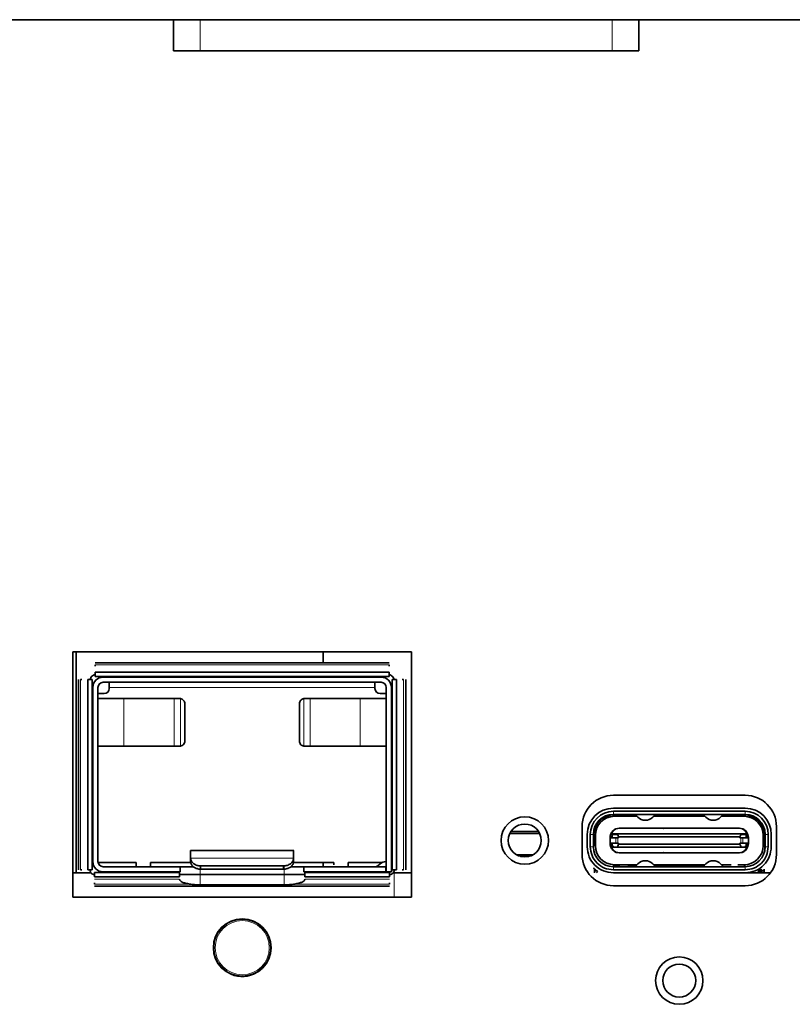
# Model space of a CAD drawing. Header units: millimetres. Extents: x 0 to 1118, y 0 to 864.
# Tile 261 of 339: x 823 to 832, y 503 to 515. Entities that reach past the tile are written whole.
import ezdxf

# ---------------------------------------------------------------- set-up
doc = ezdxf.new("R2010")
doc.units = ezdxf.units.MM

msp = doc.modelspace()

# ---------------------------------------------------------------- linework, layer by layer
at = {"color": 7, "linetype": 'Continuous', "lineweight": 35}
for p, q in [((850.2193, 515.0014), (781.2193, 515.0014)), ((824.6443, 515.0014), (824.6443, 514.6239)), ((830.2943, 514.6239), (830.2943, 515.0014)), ((824.9693, 514.6239), (824.6443, 514.6239)), ((829.9693, 514.6239), (824.9693, 514.6239)), ((830.2943, 514.6239), (829.9693, 514.6239)), ((827.5343, 507.3289), (823.4218, 507.3289)), ((823.4218, 507.3289), (823.4218, 504.3539)), ((823.4637, 507.3289), (823.4637, 504.6489)), ((826.4637, 507.3289), (826.4637, 507.1987)), ((827.5343, 504.3539), (827.5343, 507.3289)), ((827.2626, 507.1987), (823.6935, 507.1987)), ((823.6935, 507.1723), (823.6935, 507.1557)), ((827.2626, 507.1723), (827.2626, 507.1557)), ((827.2626, 507.0854), (823.6935, 507.0854)), ((826.4637, 507.0864), (826.4637, 507.0854)), ((823.4907, 506.996), (823.4907, 504.684)), ((823.5337, 506.996), (823.5172, 506.996)), ((823.604, 506.996), (823.604, 504.684)), ((823.658, 504.684), (823.658, 506.996)), ((827.2626, 507.0314), (823.6935, 507.0314)), ((823.7905, 507.0239), (827.1655, 507.0239)), ((827.1655, 506.9614), (823.7905, 506.9614)), ((823.8655, 506.8989), (823.8655, 506.9614)), ((827.0905, 506.8989), (827.0905, 506.9614)), ((827.298, 504.684), (827.298, 506.996)), ((827.352, 504.684), (827.352, 506.996)), ((827.4223, 506.996), (827.4389, 506.996)), ((827.4653, 504.684), (827.4653, 506.996)), ((823.6655, 504.7864), (823.6655, 506.8989)), ((823.728, 506.8989), (823.728, 504.7864)), ((823.728, 506.8239), (823.803, 506.8239)), ((823.8655, 506.8989), (823.8655, 506.8864)), ((827.0905, 506.8989), (827.0905, 506.8864)), ((827.153, 506.8239), (827.228, 506.8239)), ((827.228, 504.6614), (827.228, 506.8989)), ((827.2905, 506.8989), (827.2905, 504.6614)), ((823.728, 506.7639), (824.0434, 506.7639)), ((824.6535, 506.7639), (824.0434, 506.7639)), ((824.7205, 506.7639), (824.7292, 506.7633)), ((824.7826, 506.2489), (824.7826, 506.7014)), ((826.1734, 506.7014), (826.1734, 506.2489)), ((826.2268, 506.7633), (826.2355, 506.7639)), ((826.9126, 506.7639), (826.3026, 506.7639)), ((826.9126, 506.7639), (827.228, 506.7639)), ((824.0434, 506.1864), (823.728, 506.1864)), ((824.6535, 506.1864), (824.0434, 506.1864)), ((824.7292, 506.187), (824.7205, 506.1864)), ((826.2355, 506.1864), (826.2268, 506.187)), ((826.3026, 506.1864), (826.9126, 506.1864)), ((827.228, 506.1864), (826.9126, 506.1864)), ((831.5843, 505.5902), (829.9843, 505.5902)), ((829.9843, 505.4339), (831.5843, 505.4339)), ((831.5843, 505.3964), (829.9843, 505.3964)), ((831.5843, 505.3589), (829.9843, 505.3589)), ((830.2535, 505.3539), (829.9968, 505.3539)), ((830.2716, 505.3352), (829.9968, 505.3352)), ((830.0043, 505.3539), (830.0043, 505.3589)), ((830.1655, 505.3589), (830.1605, 505.3539)), ((830.2487, 505.3589), (830.2819, 505.3245)), ((830.4616, 505.3245), (830.4949, 505.3589)), ((830.4719, 505.3352), (831.0966, 505.3352)), ((831.0785, 505.3539), (830.49, 505.3539)), ((830.5093, 505.3589), (830.5143, 505.3539)), ((831.0593, 505.3589), (831.0543, 505.3539)), ((831.0737, 505.3589), (831.1069, 505.3245)), ((831.2866, 505.3245), (831.3199, 505.3589)), ((831.2969, 505.3352), (831.5718, 505.3352)), ((831.5718, 505.3539), (831.315, 505.3539)), ((831.408, 505.3539), (831.403, 505.3589)), ((831.5643, 505.3539), (831.5643, 505.3589)), ((829.0779, 505.1489), (828.7406, 505.1489)), ((829.6043, 505.2102), (829.6043, 504.8727)), ((829.7447, 505.1539), (829.7518, 505.1539)), ((830.3967, 505.1913), (830.053, 505.1913)), ((830.0655, 505.1914), (830.398, 505.1914)), ((830.398, 505.1914), (830.5893, 505.1914)), ((830.5893, 505.1914), (830.9793, 505.1914)), ((830.978, 505.1913), (830.5906, 505.1913)), ((831.1705, 505.1914), (830.9793, 505.1914)), ((831.1705, 505.1914), (831.503, 505.1914)), ((831.5155, 505.1913), (831.1718, 505.1913)), ((831.8238, 505.1539), (831.8167, 505.1539)), ((831.9643, 504.8727), (831.9643, 505.2102)), ((829.0895, 505.1281), (828.729, 505.1281)), ((829.6668, 504.9664), (829.6668, 505.1164)), ((829.7043, 505.1164), (829.7043, 504.9664)), ((829.7418, 505.1164), (829.7418, 504.9664)), ((829.7418, 505.1039), (829.7468, 505.1039)), ((829.7468, 505.1039), (829.7468, 504.9789)), ((829.7655, 505.1039), (829.7655, 504.9789)), ((829.9455, 505.0789), (829.9455, 505.0739)), ((829.9455, 505.0739), (829.9455, 505.0089)), ((829.9455, 505.0739), (829.9473, 505.0739)), ((829.9473, 505.0739), (830.0142, 505.0739)), ((829.9705, 505.1227), (829.9681, 505.1227)), ((829.9705, 505.1102), (829.9705, 505.0739)), ((830.0464, 505.1227), (829.983, 505.1227)), ((830.0374, 505.0739), (830.0478, 505.0739)), ((830.038, 505.1102), (830.048, 505.0852)), ((831.5221, 505.1227), (830.0464, 505.1227)), ((830.048, 505.0739), (830.048, 505.0852)), ((830.048, 505.0852), (831.5205, 505.0852)), ((831.5205, 505.0852), (831.5306, 505.1102)), ((831.5205, 505.0852), (831.5205, 505.0739)), ((831.5311, 505.0739), (831.5207, 505.0739)), ((831.5855, 505.1227), (831.5221, 505.1227)), ((831.6212, 505.0739), (831.5543, 505.0739)), ((831.6004, 505.1227), (831.598, 505.1227)), ((831.598, 505.0739), (831.598, 505.1102)), ((831.623, 505.0739), (831.6212, 505.0739)), ((831.623, 505.0739), (831.623, 505.0789)), ((831.623, 505.0089), (831.623, 505.0739)), ((831.803, 504.9789), (831.803, 505.1039)), ((831.8218, 504.9789), (831.8218, 505.1039)), ((831.8218, 505.1039), (831.8268, 505.1039)), ((831.8268, 504.9664), (831.8268, 505.1164)), ((831.8643, 504.9664), (831.8643, 505.1164)), ((831.9018, 505.1164), (831.9018, 504.9664)), ((826.1039, 504.9189), (824.8521, 504.9189)), ((829.7468, 504.9789), (829.7418, 504.9789)), ((829.9455, 505.0089), (829.9473, 505.0089)), ((829.9455, 505.0089), (829.9455, 505.0039)), ((829.9473, 505.0089), (830.0142, 505.0089)), ((829.9681, 504.9602), (829.9705, 504.9602)), ((829.9705, 505.0089), (829.9705, 504.9727)), ((829.983, 504.9602), (830.0464, 504.9602)), ((830.0478, 505.0089), (830.0374, 505.0089)), ((830.048, 504.9977), (830.038, 504.9727)), ((830.0464, 504.9602), (831.5221, 504.9602)), ((830.048, 505.0089), (830.048, 504.9977)), ((831.5205, 504.9977), (830.048, 504.9977)), ((831.5205, 504.9977), (831.5205, 505.0089)), ((831.5306, 504.9727), (831.5205, 504.9977)), ((831.5311, 505.0089), (831.5207, 505.0089)), ((831.5221, 504.9602), (831.5855, 504.9602)), ((831.6212, 505.0089), (831.5543, 505.0089)), ((831.598, 504.9727), (831.598, 505.0089)), ((831.6004, 504.9602), (831.598, 504.9602)), ((831.623, 505.0089), (831.6212, 505.0089)), ((831.623, 505.0039), (831.623, 505.0089)), ((831.8268, 504.9789), (831.8218, 504.9789)), ((831.8218, 504.9789), (831.8218, 504.9174)), ((824.853, 504.7884), (824.853, 504.8287)), ((824.853, 504.8287), (824.8531, 504.8256)), ((824.853, 504.7884), (824.8531, 504.7853)), ((826.103, 504.8256), (826.103, 504.8287)), ((826.103, 504.8287), (826.103, 504.7884)), ((826.103, 504.7853), (826.103, 504.7884)), ((827.2259, 504.7864), (827.228, 504.7864)), ((829.007, 504.8669), (828.8115, 504.8669)), ((828.9595, 504.8478), (828.8591, 504.8478)), ((830.053, 504.8915), (830.3967, 504.8915)), ((830.398, 504.8914), (830.0655, 504.8914)), ((830.398, 504.8914), (830.5893, 504.8914)), ((830.9793, 504.8914), (830.5893, 504.8914)), ((830.5906, 504.8915), (830.978, 504.8915)), ((831.1705, 504.8914), (830.9793, 504.8914)), ((831.503, 504.8914), (831.1705, 504.8914)), ((831.1718, 504.8915), (831.5155, 504.8915)), ((823.5337, 504.684), (823.5172, 504.684)), ((824.1905, 504.7739), (823.7293, 504.7739)), ((823.7905, 504.7239), (824.728, 504.7239)), ((824.1905, 504.7239), (824.1905, 504.7739)), ((824.853, 504.7739), (824.3655, 504.7739)), ((824.3655, 504.7739), (824.3655, 504.7239)), ((824.728, 504.7239), (824.728, 504.6614)), ((824.8866, 504.7239), (824.728, 504.7239)), ((824.978, 504.7332), (825.978, 504.7332)), ((825.978, 504.6929), (824.978, 504.6929)), ((826.228, 504.7239), (826.0702, 504.7239)), ((826.5905, 504.7739), (826.103, 504.7739)), ((827.223, 504.7239), (826.228, 504.7239)), ((826.228, 504.7239), (826.228, 504.6614)), ((826.4637, 504.7739), (826.4637, 504.7239)), ((826.5905, 504.7444), (826.5905, 504.7739)), ((827.1744, 504.7739), (826.7655, 504.7739)), ((826.7655, 504.7739), (826.7655, 504.7239)), ((827.1245, 504.7356), (827.1536, 504.7601)), ((827.223, 504.7239), (827.223, 504.6614)), ((827.228, 504.7239), (827.223, 504.7239)), ((827.4223, 504.684), (827.4389, 504.684)), ((829.7543, 504.6614), (829.7543, 504.6936)), ((829.7668, 504.6739), (829.7543, 504.6614)), ((829.7668, 504.6869), (829.7668, 504.6739)), ((829.7668, 504.6739), (829.7918, 504.6739)), ((829.7968, 504.6664), (829.7793, 504.6489)), ((829.9785, 504.7296), (829.9968, 504.7289)), ((829.9843, 504.7239), (831.5843, 504.7239)), ((829.9843, 504.6864), (831.5843, 504.6864)), ((829.9968, 504.7477), (830.2716, 504.7477)), ((829.9968, 504.7289), (830.0626, 504.7289)), ((830.0043, 504.7289), (830.0043, 504.7239)), ((830.0405, 504.7289), (830.0405, 504.7239)), ((830.0905, 504.7239), (830.0905, 504.7289)), ((830.153, 504.7239), (830.153, 504.7289)), ((830.159, 504.7289), (830.2535, 504.7289)), ((830.1655, 504.7289), (830.1655, 504.7239)), ((830.2155, 504.7239), (830.2155, 504.7289)), ((830.228, 504.7239), (830.228, 504.7289)), ((830.2487, 504.7239), (830.2819, 504.7583)), ((830.4616, 504.7583), (830.4949, 504.7239)), ((830.4719, 504.7477), (831.0966, 504.7477)), ((830.49, 504.7289), (831.0785, 504.7289)), ((830.528, 504.7239), (830.528, 504.7289)), ((830.5405, 504.7289), (830.5405, 504.7239)), ((830.5905, 504.7239), (830.5905, 504.7289)), ((830.603, 504.7239), (830.603, 504.7289)), ((830.653, 504.7239), (830.653, 504.7289)), ((830.6655, 504.7289), (830.6655, 504.7239)), ((830.7155, 504.7239), (830.7155, 504.7289)), ((830.728, 504.7239), (830.728, 504.7289)), ((830.778, 504.7239), (830.778, 504.7289)), ((830.7905, 504.7289), (830.7905, 504.7239)), ((830.8405, 504.7239), (830.8405, 504.7289)), ((830.853, 504.7239), (830.853, 504.7289)), ((830.903, 504.7239), (830.903, 504.7289)), ((830.9155, 504.7289), (830.9155, 504.7239)), ((830.9655, 504.7239), (830.9655, 504.7289)), ((830.978, 504.7239), (830.978, 504.7289)), ((831.028, 504.7239), (831.028, 504.7289)), ((831.0405, 504.7289), (831.0405, 504.7239)), ((831.1069, 504.7583), (831.0737, 504.7239)), ((831.3199, 504.7239), (831.2866, 504.7583)), ((831.2969, 504.7477), (831.4163, 504.7477)), ((831.4934, 504.7477), (831.5718, 504.7477)), ((831.5643, 504.7239), (831.5643, 504.7289)), ((831.5718, 504.7289), (831.5901, 504.7296)), ((831.7718, 504.6489), (831.7718, 504.6833)), ((831.7768, 504.6739), (831.7718, 504.6689)), ((831.7893, 504.6489), (831.7718, 504.6664)), ((831.7768, 504.6739), (831.8018, 504.6739)), ((831.8018, 504.6739), (831.8018, 504.6874)), ((831.8018, 504.6739), (831.8143, 504.6614)), ((831.8143, 504.6936), (831.8143, 504.6614)), ((823.4218, 504.6489), (823.6441, 504.6489)), ((823.6881, 504.6539), (824.7187, 504.6539)), ((823.6881, 504.5989), (824.7187, 504.5989)), ((824.728, 504.6614), (823.7905, 504.6614)), ((824.7187, 504.5734), (824.7187, 504.57)), ((824.9687, 504.6289), (825.9874, 504.6289)), ((826.2374, 504.6289), (825.9874, 504.6289)), ((827.223, 504.6614), (826.228, 504.6614)), ((826.2374, 504.6539), (827.2679, 504.6539)), ((826.2374, 504.5999), (827.2679, 504.5999)), ((826.2374, 504.5734), (826.2374, 504.57)), ((827.2905, 504.6614), (827.228, 504.6614)), ((827.3243, 504.6489), (827.5343, 504.6489)), ((829.7543, 504.6489), (829.7543, 504.6614)), ((831.5843, 504.6489), (829.9843, 504.6489)), ((831.5843, 504.6489), (831.8914, 504.6489)), ((831.8143, 504.6614), (831.8143, 504.6489)), ((823.6881, 504.5131), (823.6881, 504.5296)), ((823.6881, 504.4866), (827.2679, 504.4866)), ((825.9874, 504.5044), (824.9687, 504.5044)), ((827.2679, 504.5131), (827.2679, 504.5296)), ((829.9843, 504.4927), (831.5843, 504.4927)), ((823.4218, 504.3539), (827.5343, 504.3539))]:
    msp.add_line(p, q, dxfattribs=at)
at = {"color": 7, "linetype": 'Continuous', "lineweight": 18}
for p, q in [((824.9693, 514.6239), (824.9693, 515.0014)), ((829.9693, 514.6239), (829.9693, 515.0014)), ((827.2626, 507.1723), (823.6935, 507.1723)), ((823.5172, 504.684), (823.5172, 506.996)), ((827.4389, 504.684), (827.4389, 506.996)), ((827.0905, 506.8989), (823.8655, 506.8989)), ((824.0434, 506.7639), (824.0434, 506.1864)), ((824.6535, 506.1864), (824.6535, 506.7639)), ((824.7292, 506.187), (824.7292, 506.7633)), ((826.2268, 506.7633), (826.2268, 506.187)), ((826.3026, 506.7639), (826.3026, 506.1864)), ((826.9126, 506.1864), (826.9126, 506.7639)), ((829.9843, 505.3964), (829.9843, 505.3589)), ((831.5843, 505.3964), (831.5843, 505.3589)), ((829.9968, 505.3539), (829.9968, 505.3352)), ((831.5718, 505.3539), (831.5718, 505.3352)), ((830.053, 505.187), (830.3912, 505.187)), ((830.3912, 505.1871), (830.596, 505.1871)), ((830.5961, 505.187), (830.9724, 505.187)), ((830.9725, 505.1871), (831.1773, 505.1871)), ((831.1773, 505.187), (831.5155, 505.187)), ((829.7418, 505.1164), (829.7043, 505.1164)), ((829.7468, 505.1039), (829.7655, 505.1039)), ((829.9473, 505.0089), (829.9473, 505.0739)), ((829.958, 505.0739), (829.958, 505.0789)), ((829.9705, 505.1227), (829.9705, 505.1102)), ((829.9714, 505.1102), (829.9705, 505.1102)), ((829.9714, 505.0739), (829.9714, 505.1102)), ((829.9714, 505.1102), (830.038, 505.1102)), ((830.0142, 505.0739), (830.0142, 505.0089)), ((830.0374, 505.0089), (830.0374, 505.0739)), ((831.5306, 505.1102), (831.5971, 505.1102)), ((831.5311, 505.0739), (831.5311, 505.0089)), ((831.5543, 505.0089), (831.5543, 505.0739)), ((831.5971, 505.1102), (831.5971, 505.0739)), ((831.598, 505.1102), (831.5971, 505.1102)), ((831.598, 505.1102), (831.598, 505.1227)), ((831.6212, 505.0739), (831.6212, 505.0089)), ((831.803, 505.1039), (831.8218, 505.1039)), ((831.8643, 505.1164), (831.8268, 505.1164)), ((829.7043, 504.9664), (829.7418, 504.9664)), ((829.7655, 504.9789), (829.7468, 504.9789)), ((829.958, 505.0039), (829.958, 505.0089)), ((829.9714, 504.9727), (829.9705, 504.9727)), ((829.9705, 504.9727), (829.9705, 504.9602)), ((829.9714, 504.9727), (829.9714, 505.0089)), ((829.9897, 504.9727), (829.9714, 504.9727)), ((831.5971, 504.9727), (831.5788, 504.9727)), ((831.5971, 505.0089), (831.5971, 504.9727)), ((831.598, 504.9602), (831.598, 504.9727)), ((831.803, 504.9789), (831.8218, 504.9789)), ((831.8643, 504.9664), (831.8268, 504.9664)), ((824.8531, 504.8256), (826.103, 504.8256)), ((830.3912, 504.8958), (830.053, 504.8958)), ((830.596, 504.8957), (830.3912, 504.8957)), ((830.9724, 504.8958), (830.5961, 504.8958)), ((831.1773, 504.8957), (830.9725, 504.8957)), ((831.5155, 504.8958), (831.1773, 504.8958)), ((824.9687, 504.7239), (824.9687, 504.6289)), ((824.978, 504.6929), (824.978, 504.7332)), ((825.978, 504.7332), (825.978, 504.6929)), ((825.9874, 504.6289), (825.9874, 504.7239)), ((829.9843, 504.6864), (829.9843, 504.7239)), ((829.9968, 504.7477), (829.9968, 504.7289)), ((831.5718, 504.7477), (831.5718, 504.7289)), ((831.5843, 504.7239), (831.5843, 504.6864)), ((824.7187, 504.5734), (823.6881, 504.5734)), ((824.9687, 504.5044), (824.9687, 504.6289)), ((825.9874, 504.6289), (825.9874, 504.5044)), ((827.2679, 504.5734), (826.2374, 504.5734)), ((827.3243, 504.3539), (827.3243, 504.6489)), ((824.8398, 504.5131), (823.6881, 504.5131)), ((827.2679, 504.5131), (826.1163, 504.5131)), ((825.2681, 504.0203), (825.2682, 504.0201)), ((825.2883, 504.0345), (825.2896, 504.0301)), ((825.3239, 504.0499), (825.3207, 504.0532)), ((825.3433, 504.0634), (825.3432, 504.0636)), ((825.8288, 503.7599), (825.8243, 503.761)), ((825.8243, 503.7214), (825.8288, 503.7224)), ((825.8264, 503.7845), (825.8266, 503.7845)), ((825.8264, 503.6978), (825.8266, 503.6978)), ((825.2681, 503.4621), (825.2682, 503.4623)), ((825.2896, 503.4522), (825.2883, 503.4479)), ((825.3207, 503.4291), (825.3239, 503.4325)), ((825.3432, 503.4187), (825.3433, 503.4189))]:
    msp.add_line(p, q, dxfattribs=at)
at = {"color": 7, "linetype": 'Continuous', "lineweight": 18, "flags": 128}
for points in [[(825.2699, 504.0216), (825.2696, 504.0213), (825.2682, 504.0201)], [(825.3433, 504.0634), (825.3415, 504.0628), (825.3411, 504.0627)], [(825.8264, 503.7845), (825.8267, 503.7827), (825.8268, 503.7823)], [(825.8264, 503.6978), (825.8267, 503.6996), (825.8268, 503.7001)], [(825.2699, 503.4607), (825.2696, 503.461), (825.2682, 503.4623)], [(825.3411, 503.4196), (825.3415, 503.4195), (825.3433, 503.4189)]]:
    msp.add_lwpolyline(points, dxfattribs=at)
at = {"color": 7, "linetype": 'Continuous', "lineweight": 35}
for centre, radius in [((828.9093, 505.0414), 0.2875), ((828.9093, 505.0414), 0.2), ((825.4793, 503.7412), 0.35), ((830.7843, 503.3414), 0.2875), ((830.7843, 503.3414), 0.2)]:
    msp.add_circle(centre, radius, dxfattribs=at)
at = {"color": 7, "linetype": 'Continuous', "lineweight": 18}
for radius in [0.3415, 0.329]:
    msp.add_circle((825.4793, 503.7412), radius, dxfattribs=at)
at = {"color": 7, "linetype": 'Continuous', "lineweight": 35}
for centre, radius, start, end in [((823.7905, 506.8989), 0.125, 90, 180), ((823.7905, 506.8989), 0.0625, 90, 180), ((827.1655, 506.8989), 0.125, 0, 90), ((827.1655, 506.8989), 0.0625, 0, 90), ((823.803, 506.8864), 0.0625, 270, 0), ((827.153, 506.8864), 0.0625, 180, 270), ((829.9843, 505.2102), 0.38, 90, 180), ((831.5843, 505.2102), 0.38, 0, 90), ((829.9843, 505.1164), 0.3175, 90, 180), ((829.9843, 505.1164), 0.28, 90, 180), ((831.5843, 505.1164), 0.3175, 0, 90), ((831.5843, 505.1164), 0.28, 0, 90), ((829.9843, 505.1164), 0.2425, 90, 180), ((829.9968, 505.1039), 0.25, 90, 180), ((829.9968, 505.1039), 0.2312, 90, 180), ((830.3718, 505.4114), 0.125, 224.02829, 315.97171), ((831.1968, 505.4114), 0.125, 224.02829, 315.97171), ((831.5718, 505.1039), 0.25, 0, 90), ((831.5718, 505.1039), 0.2313, 0, 90), ((831.5843, 505.1164), 0.2425, 0, 90), ((830.058, 505.0789), 0.1125, 161.79004, 180), ((829.983, 505.1102), 0.0125, 90, 180), ((831.5855, 505.1102), 0.0125, 0, 90), ((831.5105, 505.0789), 0.1125, 0, 18.20996), ((829.9843, 504.9664), 0.2425, 180, 270), ((829.9968, 504.9789), 0.2312, 180, 270), ((830.058, 505.0039), 0.1125, 180, 198.20996), ((829.983, 504.9727), 0.0125, 180, 270), ((831.5718, 504.9789), 0.2313, 270, 0), ((831.5843, 504.9664), 0.2425, 270, 0), ((831.5855, 504.9727), 0.0125, 270, 0), ((831.5105, 505.0039), 0.1125, 341.79004, 0), ((823.7905, 504.7864), 0.125, 180, 270), ((823.7905, 504.7864), 0.0625, 180, 270), ((827.2259, 504.6739), 0.1125, 90, 130), ((829.9843, 504.8727), 0.38, 180, 270), ((830.3718, 504.6714), 0.125, 44.02829, 135.97171), ((831.1968, 504.6714), 0.125, 44.02829, 135.97171), ((831.5843, 504.8727), 0.38, 270, 0), ((827.0923, 504.7739), 0.05, 270, 310), ((829.7718, 504.7114), 0.025, 180, 270), ((831.7868, 504.6489), 0.0375, 90, 180), ((825.4793, 503.7412), 0.3498, 247.117, 352.883)]:
    msp.add_arc(centre, radius, start, end, dxfattribs=at)
at = {"color": 7, "linetype": 'Continuous', "lineweight": 18}
for centre, radius, start, end in [((825.4793, 503.7412), 0.3498, 7.117, 112.883), ((825.4793, 503.7412), 0.3498, 127.117, 232.883), ((824.8629, 502.8984), 1.1926, 69.82738, 70.13502), ((825.2668, 504.0279), 0.0125, 306.55189, 2.05516), ((825.292, 504.0316), 0.00286, 212.09459, 250.85183), ((825.3214, 504.0485), 0.00286, 349.14817, 27.90541), ((825.3372, 504.0686), 0.0125, 237.94525, 293.44795), ((825.0576, 504.6963), 1.1926, 309.82738, 310.13502), ((825.8339, 503.7818), 0.0125, 186.55205, 242.05491), ((825.8339, 503.7005), 0.0125, 117.94496, 173.44795), ((825.8244, 503.7581), 0.00286, 92.09459, 130.85183), ((825.8244, 503.7242), 0.00286, 229.14817, 267.90541), ((824.8613, 504.5883), 1.1973, 289.86559, 290.17202), ((825.2668, 503.4544), 0.0125, 357.94489, 53.44811), ((825.292, 503.4507), 0.00286, 109.14817, 147.90541), ((825.3214, 503.4338), 0.00286, 332.09459, 10.85183), ((825.3372, 503.4137), 0.0125, 66.55189, 122.05511)]:
    msp.add_arc(centre, radius, start, end, dxfattribs=at)
for centre, major_axis, start_param, end_param in [((825.4796, 503.7406), (-0.1731, 0.2999), 6.2259917, 6.3403789), ((825.4786, 503.7412), (0.3463, 0), 6.2259917, 6.3403789), ((825.4796, 503.7417), (0.1731, 0.2999), 3.084399, 3.1987863)]:
    msp.add_ellipse(centre, major_axis=major_axis, ratio=0.999578, start_param=start_param, end_param=end_param, dxfattribs=at)
at = {"color": 7, "linetype": 'Continuous', "lineweight": 35}
for points in [[(823.6344, 506.996), (823.6365, 507.0031), (823.6406, 507.0173), (823.6543, 507.0351), (823.6721, 507.0488), (823.6863, 507.0529), (823.6935, 507.055)], [(823.6935, 507.0854), (823.6935, 507.085), (823.6935, 507.0842), (823.6935, 507.078), (823.6935, 507.069), (823.6935, 507.0584), (823.6935, 507.0478), (823.6935, 507.0389), (823.6935, 507.0326), (823.6935, 507.0318), (823.6935, 507.0314)], [(827.2626, 507.0854), (827.2626, 507.085), (827.2626, 507.0842), (827.2626, 507.078), (827.2626, 507.069), (827.2626, 507.0584), (827.2626, 507.0478), (827.2626, 507.0389), (827.2626, 507.0326), (827.2626, 507.0318), (827.2626, 507.0314)], [(827.2626, 507.055), (827.2697, 507.0529), (827.2839, 507.0488), (827.3017, 507.0351), (827.3154, 507.0173), (827.3195, 507.0031), (827.3216, 506.996)], [(823.658, 506.996), (823.6576, 506.996), (823.6568, 506.996), (823.6506, 506.996), (823.6416, 506.996), (823.631, 506.996), (823.6204, 506.996), (823.6115, 506.996), (823.6052, 506.996), (823.6044, 506.996), (823.604, 506.996)], [(827.298, 506.996), (827.2984, 506.996), (827.2992, 506.996), (827.3055, 506.996), (827.3144, 506.996), (827.325, 506.996), (827.3356, 506.996), (827.3446, 506.996), (827.3508, 506.996), (827.3516, 506.996), (827.352, 506.996)], [(824.7205, 506.7639), (824.7144, 506.7639), (824.7021, 506.7639), (824.6843, 506.7639), (824.6676, 506.7639), (824.6582, 506.7639), (824.6535, 506.7639)], [(824.7826, 506.7014), (824.7818, 506.7088), (824.7803, 506.7237), (824.7683, 506.7432), (824.7509, 506.7578), (824.7365, 506.7614), (824.7292, 506.7633)], [(826.2268, 506.7633), (826.2196, 506.7614), (826.2051, 506.7578), (826.1877, 506.7432), (826.1757, 506.7237), (826.1742, 506.7088), (826.1734, 506.7014)], [(826.3026, 506.7639), (826.2978, 506.7639), (826.2884, 506.7639), (826.2717, 506.7639), (826.2539, 506.7639), (826.2416, 506.7639), (826.2355, 506.7639)], [(824.7292, 506.187), (824.7365, 506.1888), (824.7509, 506.1925), (824.7683, 506.2071), (824.7803, 506.2265), (824.7818, 506.2415), (824.7826, 506.2489)], [(826.1734, 506.2489), (826.1742, 506.2415), (826.1757, 506.2265), (826.1877, 506.2071), (826.2051, 506.1925), (826.2196, 506.1888), (826.2268, 506.187)], [(824.6535, 506.1864), (824.6582, 506.1864), (824.6676, 506.1864), (824.6843, 506.1864), (824.7021, 506.1864), (824.7144, 506.1864), (824.7205, 506.1864)], [(826.2355, 506.1864), (826.2416, 506.1864), (826.2539, 506.1864), (826.2717, 506.1864), (826.2884, 506.1864), (826.2978, 506.1864), (826.3026, 506.1864)], [(830.053, 505.1913), (830.053, 505.1913), (830.053, 505.1912), (830.053, 505.1905), (830.053, 505.1902)], [(830.053, 505.1902), (830.053, 505.1898), (830.053, 505.1889), (830.053, 505.1877), (830.053, 505.187)], [(831.5155, 505.1902), (831.5155, 505.1905), (831.5155, 505.1912), (831.5155, 505.1913), (831.5155, 505.1913)], [(831.5155, 505.187), (831.5155, 505.1877), (831.5155, 505.1889), (831.5155, 505.1898), (831.5155, 505.1902)], [(829.983, 505.1227), (829.9815, 505.1225), (829.9785, 505.1221), (829.9746, 505.1192), (829.9719, 505.1151), (829.9716, 505.1118), (829.9714, 505.1102)], [(830.0142, 505.0739), (830.0153, 505.0739), (830.0176, 505.0739), (830.0232, 505.0739), (830.03, 505.0739), (830.035, 505.0739), (830.0374, 505.0739)], [(831.5543, 505.0739), (831.5532, 505.0739), (831.5509, 505.0739), (831.5453, 505.0739), (831.5385, 505.0739), (831.5336, 505.0739), (831.5311, 505.0739)], [(831.5855, 505.1227), (831.587, 505.1225), (831.5901, 505.1221), (831.5939, 505.1192), (831.5966, 505.1151), (831.5969, 505.1118), (831.5971, 505.1102)], [(824.853, 504.8287), (824.853, 504.8421), (824.853, 504.8688), (824.853, 504.8969), (824.853, 504.9155), (824.853, 504.9178), (824.853, 504.9189)], [(826.103, 504.9189), (826.103, 504.9178), (826.103, 504.9155), (826.103, 504.8969), (826.103, 504.8688), (826.103, 504.8421), (826.103, 504.8287)], [(829.9843, 504.6489), (829.9427, 504.6537), (829.8595, 504.6632), (829.7545, 504.7367), (829.6811, 504.8416), (829.6715, 504.9248), (829.6668, 504.9664)], [(829.9843, 504.6864), (829.9476, 504.6906), (829.8742, 504.699), (829.7816, 504.7638), (829.7169, 504.8563), (829.7085, 504.9297), (829.7043, 504.9664)], [(829.9714, 504.9727), (829.9716, 504.971), (829.9719, 504.9678), (829.9746, 504.9636), (829.9785, 504.9607), (829.9815, 504.9604), (829.983, 504.9602)], [(830.0142, 505.0089), (830.0153, 505.0089), (830.0176, 505.0089), (830.0232, 505.0089), (830.03, 505.0089), (830.035, 505.0089), (830.0374, 505.0089)], [(831.5543, 505.0089), (831.5532, 505.0089), (831.5509, 505.0089), (831.5453, 505.0089), (831.5385, 505.0089), (831.5336, 505.0089), (831.5311, 505.0089)], [(831.9018, 504.9664), (831.897, 504.9248), (831.8874, 504.8416), (831.814, 504.7367), (831.7091, 504.6632), (831.6259, 504.6537), (831.5843, 504.6489)], [(831.5843, 504.6864), (831.621, 504.6906), (831.6943, 504.699), (831.7869, 504.7638), (831.8516, 504.8563), (831.8601, 504.9297), (831.8643, 504.9664)], [(831.5855, 504.9602), (831.587, 504.9604), (831.5901, 504.9607), (831.5939, 504.9636), (831.5966, 504.9678), (831.5969, 504.971), (831.5971, 504.9727)], [(824.978, 504.7332), (824.962, 504.7345), (824.9299, 504.7373), (824.8891, 504.7585), (824.86, 504.789), (824.8554, 504.8134), (824.8531, 504.8256)], [(824.8531, 504.7853), (824.8554, 504.7731), (824.86, 504.7487), (824.8891, 504.7182), (824.9299, 504.697), (824.962, 504.6942), (824.978, 504.6929)], [(826.103, 504.8256), (826.1006, 504.8134), (826.096, 504.789), (826.0669, 504.7585), (826.0261, 504.7373), (825.9941, 504.7345), (825.978, 504.7332)], [(825.978, 504.6929), (825.9941, 504.6942), (826.0261, 504.697), (826.0669, 504.7182), (826.096, 504.7487), (826.1006, 504.7731), (826.103, 504.7853)], [(830.053, 504.8958), (830.053, 504.8952), (830.053, 504.8939), (830.053, 504.8931), (830.053, 504.8927)], [(830.053, 504.8927), (830.053, 504.8923), (830.053, 504.8917), (830.053, 504.8916), (830.053, 504.8915)], [(831.5155, 504.8927), (831.5155, 504.8931), (831.5155, 504.8939), (831.5155, 504.8952), (831.5155, 504.8958)], [(831.5155, 504.8915), (831.5155, 504.8916), (831.5155, 504.8917), (831.5155, 504.8923), (831.5155, 504.8927)], [(823.604, 504.684), (823.6044, 504.684), (823.6052, 504.684), (823.6115, 504.684), (823.6204, 504.684), (823.631, 504.684), (823.6416, 504.684), (823.6506, 504.684), (823.6568, 504.684), (823.6576, 504.684), (823.658, 504.684)], [(823.683, 504.6289), (823.6765, 504.6297), (823.6634, 504.6312), (823.6468, 504.6427), (823.6353, 504.6593), (823.6338, 504.6724), (823.633, 504.6789)], [(827.323, 504.6789), (827.3223, 504.6724), (827.3208, 504.6593), (827.3092, 504.6427), (827.2927, 504.6312), (827.2796, 504.6297), (827.273, 504.6289)], [(827.298, 504.684), (827.2984, 504.684), (827.2992, 504.684), (827.3055, 504.684), (827.3144, 504.684), (827.325, 504.684), (827.3356, 504.684), (827.3446, 504.684), (827.3508, 504.684), (827.3516, 504.684), (827.352, 504.684)], [(823.6881, 504.6529), (823.6881, 504.6525), (823.6881, 504.6517), (823.6881, 504.6455), (823.6881, 504.6365), (823.6881, 504.6259), (823.6881, 504.6153), (823.6881, 504.6064), (823.6881, 504.6001), (823.6881, 504.5993), (823.6881, 504.5989)], [(824.7187, 504.5989), (824.7187, 504.5993), (824.7187, 504.6001), (824.7187, 504.6064), (824.7187, 504.6153), (824.7187, 504.6259), (824.7187, 504.6365), (824.7187, 504.6455), (824.7187, 504.6517), (824.7187, 504.6525), (824.7187, 504.6529)], [(824.9687, 504.6289), (824.936, 504.6289), (824.8706, 504.6289), (824.788, 504.6289), (824.7302, 504.6289), (824.7225, 504.6289), (824.7187, 504.6289)], [(826.2374, 504.5999), (826.2374, 504.6003), (826.2374, 504.6011), (826.2374, 504.6074), (826.2374, 504.6163), (826.2374, 504.6269), (826.2374, 504.6375), (826.2374, 504.6465), (826.2374, 504.6527), (826.2374, 504.6535), (826.2374, 504.6539)], [(827.2679, 504.5999), (827.2679, 504.6003), (827.2679, 504.6011), (827.2679, 504.6074), (827.2679, 504.6163), (827.2679, 504.6269), (827.2679, 504.6375), (827.2679, 504.6465), (827.2679, 504.6527), (827.2679, 504.6535), (827.2679, 504.6539)]]:
    msp.add_open_spline(points, degree=3, dxfattribs=at)
for points, knots in [([(829.9511, 505.1141), (829.9559, 505.1251), (829.9646, 505.1453), (829.989, 505.1696), (830.0185, 505.1867), (830.0418, 505.1898), (830.053, 505.1913)], [0, 0, 0, 0, 0.29251, 0.5318613, 0.7762557, 1, 1, 1, 1]), ([(830.3912, 505.1871), (830.3919, 505.1882), (830.3931, 505.1899), (830.3956, 505.1912), (830.3972, 505.1913), (830.398, 505.1914)], [0, 0, 0, 0, 0.3966731, 0.6724361, 1, 1, 1, 1]), ([(830.5893, 505.1914), (830.5901, 505.1913), (830.5917, 505.1912), (830.5942, 505.1899), (830.5953, 505.1882), (830.596, 505.1871)], [0, 0, 0, 0, 0.3275617, 0.60332397, 1, 1, 1, 1]), ([(830.9725, 505.1871), (830.9732, 505.1882), (830.9744, 505.1899), (830.9768, 505.1912), (830.9784, 505.1913), (830.9793, 505.1914)], [0, 0, 0, 0, 0.3966731, 0.6724361, 1, 1, 1, 1]), ([(831.1705, 505.1914), (831.1714, 505.1913), (831.1729, 505.1912), (831.1754, 505.1899), (831.1766, 505.1882), (831.1773, 505.1871)], [0, 0, 0, 0, 0.3275617, 0.603324, 1, 1, 1, 1]), ([(831.5155, 505.1913), (831.5267, 505.1898), (831.5501, 505.1867), (831.5795, 505.1696), (831.604, 505.1453), (831.6126, 505.1251), (831.6174, 505.1141)], [0, 0, 0, 0, 0.223724, 0.4681381, 0.7074555, 1, 1, 1, 1]), ([(829.9511, 505.1141), (829.9518, 505.1155), (829.953, 505.1182), (829.9564, 505.121), (829.9597, 505.1224), (829.962, 505.1226), (829.963, 505.1227)], [0, 0, 0, 0, 0.332371, 0.6087466, 0.8304139, 1, 1, 1, 1]), ([(830.0464, 505.1227), (830.0455, 505.1226), (830.0439, 505.1225), (830.0415, 505.1218), (830.0397, 505.1206), (830.0382, 505.119), (830.0373, 505.1171), (830.0367, 505.1141), (830.0375, 505.1118), (830.038, 505.1102)], [0, 0, 0, 0, 0.1136077, 0.21898517, 0.32546675, 0.44212205, 0.5644238, 0.69499553, 1, 1, 1, 1]), ([(831.5306, 505.1102), (831.5311, 505.1118), (831.5319, 505.1147), (831.5308, 505.1184), (831.529, 505.1206), (831.5271, 505.1218), (831.5247, 505.1225), (831.523, 505.1226), (831.5221, 505.1227)], [0, 0, 0, 0, 0.2991375, 0.555993, 0.6708759, 0.7765657, 0.8830196, 1, 1, 1, 1]), ([(831.6174, 505.1141), (831.6167, 505.1155), (831.6155, 505.1182), (831.6122, 505.121), (831.6089, 505.1224), (831.6065, 505.1226), (831.6055, 505.1227)], [0, 0, 0, 0, 0.332371, 0.6087466, 0.8304139, 1, 1, 1, 1]), ([(829.9511, 504.9688), (829.9518, 504.9673), (829.953, 504.9646), (829.9564, 504.9619), (829.9597, 504.9604), (829.962, 504.9602), (829.963, 504.9602)], [0, 0, 0, 0, 0.332371, 0.6087466, 0.8304139, 1, 1, 1, 1]), ([(830.053, 504.8915), (830.0418, 504.893), (830.0185, 504.8962), (829.989, 504.9133), (829.9646, 504.9376), (829.9559, 504.9577), (829.9511, 504.9688)], [0, 0, 0, 0, 0.223724, 0.4681381, 0.7074555, 1, 1, 1, 1]), ([(830.038, 504.9727), (830.0375, 504.9711), (830.0366, 504.9681), (830.0377, 504.9645), (830.0396, 504.9622), (830.0415, 504.961), (830.0438, 504.9603), (830.0455, 504.9602), (830.0464, 504.9602)], [0, 0, 0, 0, 0.2991375, 0.555993, 0.6708759, 0.7765657, 0.8830196, 1, 1, 1, 1]), ([(831.6174, 504.9688), (831.6126, 504.9577), (831.604, 504.9376), (831.5795, 504.9133), (831.5501, 504.8962), (831.5267, 504.893), (831.5155, 504.8915)], [0, 0, 0, 0, 0.29251, 0.5318613, 0.7762557, 1, 1, 1, 1]), ([(831.5306, 504.9727), (831.5311, 504.971), (831.5319, 504.968), (831.5308, 504.9644), (831.5289, 504.9622), (831.527, 504.9611), (831.5247, 504.9603), (831.523, 504.9602), (831.5221, 504.9602)], [0, 0, 0, 0, 0.3180384, 0.5570273, 0.6719784, 0.7807767, 0.8884043, 1, 1, 1, 1]), ([(831.6174, 504.9688), (831.6167, 504.9673), (831.6155, 504.9646), (831.6122, 504.9619), (831.6089, 504.9604), (831.6065, 504.9602), (831.6055, 504.9602)], [0, 0, 0, 0, 0.332371, 0.6087466, 0.8304139, 1, 1, 1, 1]), ([(830.398, 504.8914), (830.3972, 504.8915), (830.3956, 504.8917), (830.3931, 504.8929), (830.3919, 504.8947), (830.3912, 504.8957)], [0, 0, 0, 0, 0.32756168, 0.60332395, 1, 1, 1, 1]), ([(830.596, 504.8957), (830.5953, 504.8947), (830.5942, 504.8929), (830.5917, 504.8917), (830.5901, 504.8915), (830.5893, 504.8914)], [0, 0, 0, 0, 0.3966732, 0.6724362, 1, 1, 1, 1]), ([(830.9793, 504.8914), (830.9784, 504.8915), (830.9768, 504.8917), (830.9744, 504.8929), (830.9732, 504.8947), (830.9725, 504.8957)], [0, 0, 0, 0, 0.3275617, 0.6033239, 1, 1, 1, 1]), ([(831.1773, 504.8957), (831.1766, 504.8947), (831.1754, 504.8929), (831.1729, 504.8917), (831.1714, 504.8915), (831.1705, 504.8914)], [0, 0, 0, 0, 0.39667316, 0.67243615, 1, 1, 1, 1]), ([(831.7815, 504.6864), (831.7767, 504.6859), (831.7671, 504.685), (831.7543, 504.6776), (831.7448, 504.667), (831.7409, 504.6565), (831.7406, 504.6505), (831.7406, 504.6489)], [0, 0, 0, 0, 0.2341848, 0.4682547, 0.7036844, 0.9233147, 1, 1, 1, 1]), ([(824.7187, 504.57), (824.7208, 504.5635), (824.7244, 504.5522), (824.7511, 504.5361), (824.7874, 504.5229), (824.8229, 504.5162), (824.8398, 504.5131)], [0, 0, 0, 0, 0.2912221, 0.5004999, 0.7620691, 1, 1, 1, 1]), ([(825.9874, 504.6289), (826.0206, 504.6289), (826.0802, 504.6289), (826.1268, 504.6289), (826.1475, 504.6289)], [0, 0, 0, 0, 0.5567863, 1, 1, 1, 1]), ([(826.2374, 504.57), (826.2358, 504.5644), (826.2328, 504.553), (826.2073, 504.5371), (826.1696, 504.523), (826.134, 504.5164), (826.1163, 504.5131)], [0, 0, 0, 0, 0.2506791, 0.5005259, 0.7506534, 1, 1, 1, 1]), ([(824.9687, 504.5044), (824.9459, 504.5047), (824.9003, 504.5053), (824.8599, 504.5105), (824.8398, 504.5131)], [0, 0, 0, 0, 0.5010086, 1, 1, 1, 1]), ([(826.1163, 504.5131), (826.0961, 504.5105), (826.0557, 504.5053), (826.0102, 504.5047), (825.9874, 504.5044)], [0, 0, 0, 0, 0.4989996, 1, 1, 1, 1])]:
    msp.add_open_spline(points, degree=3, knots=knots, dxfattribs=at)
at = {"color": 7, "linetype": 'Continuous', "lineweight": 18}
for points, knots in [([(829.9645, 505.1227), (829.9686, 505.1313), (829.9765, 505.148), (829.9975, 505.1682), (830.0231, 505.183), (830.0432, 505.1857), (830.053, 505.187)], [0, 0, 0, 0, 0.2787586, 0.5369639, 0.7738164, 1, 1, 1, 1]), ([(831.5155, 505.187), (831.5252, 505.1857), (831.5453, 505.1829), (831.571, 505.1683), (831.5921, 505.1481), (831.5999, 505.1314), (831.604, 505.1227)], [0, 0, 0, 0, 0.224805, 0.462888, 0.7194133, 1, 1, 1, 1]), ([(830.053, 504.8958), (830.0433, 504.8972), (830.0232, 504.8999), (829.9976, 504.9145), (829.9765, 504.9347), (829.9686, 504.9514), (829.9645, 504.9602)], [0, 0, 0, 0, 0.224805, 0.462888, 0.7194133, 1, 1, 1, 1]), ([(831.604, 504.9602), (831.5999, 504.9515), (831.592, 504.9348), (831.5711, 504.9146), (831.5454, 504.8999), (831.5253, 504.8972), (831.5155, 504.8958)], [0, 0, 0, 0, 0.2787586, 0.5369639, 0.7738164, 1, 1, 1, 1]), ([(825.2911, 504.0289), (825.2897, 504.028), (825.287, 504.0262), (825.2831, 504.0236), (825.2792, 504.021), (825.2753, 504.0184), (825.2743, 504.0179), (825.2742, 504.0179), (825.2742, 504.0179)], [0, 0, 0, 0, 0.10620293, 0.213089, 0.34930681, 0.57263126, 0.99727819, 1, 1, 1, 1]), ([(825.3283, 504.0597), (825.3291, 504.0586), (825.3303, 504.0571), (825.3298, 504.0544), (825.3289, 504.0529), (825.3274, 504.0517), (825.3265, 504.0511), (825.3255, 504.0506), (825.3246, 504.0502), (825.3241, 504.0499), (825.3239, 504.0499)], [0, 0, 0, 0, 0.481674, 0.6695956, 0.8340493, 0.8803839, 0.9114626, 0.9487443, 0.9814387, 1, 1, 1, 1]), ([(825.3421, 504.0571), (825.3418, 504.0569), (825.3414, 504.0565), (825.3375, 504.0546), (825.3338, 504.0528), (825.3293, 504.0506), (825.3262, 504.049), (825.3245, 504.0482), (825.3242, 504.048)], [0, 0, 0, 0, 0.4180259, 0.5948154, 0.7716952, 0.8731613, 0.9742761, 1, 1, 1, 1]), ([(825.8214, 503.7019), (825.8214, 503.7024), (825.8213, 503.7029), (825.8216, 503.7072), (825.8219, 503.7114), (825.8222, 503.7163), (825.8224, 503.7198), (825.8225, 503.7217), (825.8225, 503.7221)], [0, 0, 0, 0, 0.41802586, 0.59481536, 0.77169516, 0.87316134, 0.97427611, 1, 1, 1, 1]), ([(825.8225, 503.7221), (825.8229, 503.7304), (825.8234, 503.7432), (825.8227, 503.7559), (825.8225, 503.7603)], [0, 0, 0, 0, 0.655623, 1, 1, 1, 1]), ([(825.2788, 503.4512), (825.2794, 503.4524), (825.2802, 503.4542), (825.2827, 503.4551), (825.2845, 503.4551), (825.2863, 503.4544), (825.2872, 503.4539), (825.2882, 503.4533), (825.289, 503.4527), (825.2895, 503.4524), (825.2896, 503.4522)], [0, 0, 0, 0, 0.481674, 0.6695956, 0.8340493, 0.8803839, 0.9114626, 0.9487443, 0.9814387, 1, 1, 1, 1]), ([(825.2911, 503.4534), (825.2982, 503.449), (825.309, 503.4422), (825.3203, 503.4363), (825.3242, 503.4343)], [0, 0, 0, 0, 0.655623, 1, 1, 1, 1]), ([(825.3242, 503.4343), (825.3256, 503.4336), (825.3285, 503.4322), (825.3328, 503.4301), (825.337, 503.428), (825.3412, 503.4259), (825.3421, 503.4254), (825.3421, 503.4252), (825.3421, 503.4252)], [0, 0, 0, 0, 0.1062029, 0.213089, 0.3493068, 0.5726313, 0.9972782, 1, 1, 1, 1])]:
    msp.add_open_spline(points, degree=3, knots=knots, dxfattribs=at)
for points in [[(829.958, 505.0789), (829.9585, 505.0865), (829.9593, 505.1017), (829.9652, 505.1157), (829.9681, 505.1227)], [(831.6004, 505.1227), (831.6034, 505.1157), (831.6092, 505.1017), (831.6101, 505.0865), (831.6105, 505.0789)], [(829.9681, 504.9602), (829.9652, 504.9672), (829.9593, 504.9812), (829.9585, 504.9963), (829.958, 505.0039)], [(831.6105, 505.0039), (831.6101, 504.9963), (831.6092, 504.9812), (831.6034, 504.9672), (831.6004, 504.9602)]]:
    msp.add_open_spline(points, degree=3, dxfattribs=at)

doc.saveas('drawing.dxf')
